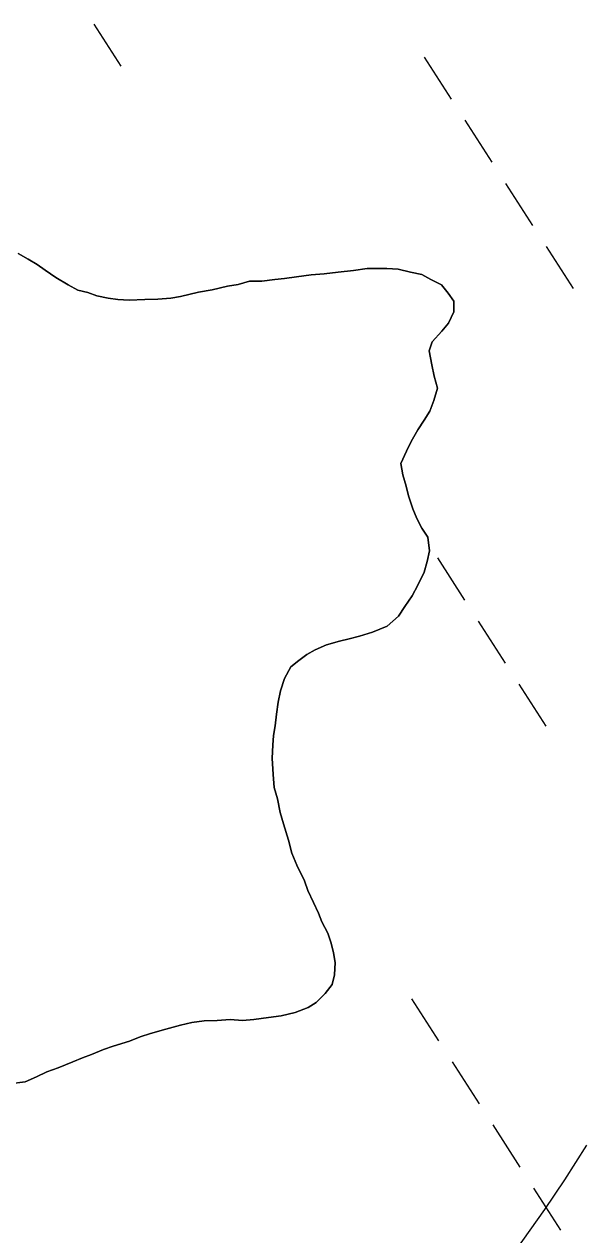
# Model space of a CAD drawing. Extents: x 3937982 to 3958556, y 219448 to 241894.
# Drawn here: x 3947756.9 to 3947936, y 229456.1 to 229843.1 of the extents above; entities that cross this region are included whole.
import ezdxf

# ---------------------------------------------------------------- set-up
doc = ezdxf.new("R2010")
doc.units = 0
for name, color, linetype in [('V-SITE-VEGE', 7, 'Continuous'), ('V-TOPO-SHOR', 7, 'Continuous'), ('V-WETL-SWMP', 7, 'Continuous')]:
    doc.layers.add(name, color=color, linetype=linetype)

msp = doc.modelspace()

# ---------------------------------------------------------------- linework, layer by layer
at = {"layer": 'V-SITE-VEGE'}
msp.add_lwpolyline([(3947911.585, 229447.638), (3947923.241, 229464.116), (3947929.659, 229473.676), (3947936.669, 229484.745)], dxfattribs=at)
at = {"layer": 'V-TOPO-SHOR'}
for points in [[(3947754.942, 229769.825), (3947758.08, 229768.035), (3947760.957, 229766.245), (3947763.574, 229764.451), (3947766.978, 229762.147), (3947770.9, 229759.847), (3947774.038, 229758.059), (3947777.165, 229757.312), (3947780.034, 229756.3), (3947783.682, 229755.557), (3947786.807, 229755.069), (3947790.448, 229754.846), (3947795.384, 229755.155), (3947799.541, 229755.198), (3947803.699, 229755.499), (3947806.814, 229756.052), (3947812.518, 229757.41), (3947816.929, 229758.233), (3947821.856, 229759.323), (3947825.232, 229759.878)], [(3947825.232, 229759.878), (3947828.859, 229760.953), (3947832.758, 229760.994), (3947836.911, 229761.555), (3947840.028, 229761.848), (3947843.922, 229762.405), (3947848.595, 229762.972), (3947852.753, 229763.275), (3947857.166, 229763.841), (3947862.1, 229764.41), (3947866.511, 229764.973), (3947869.63, 229765.006), (3947872.749, 229765.039), (3947876.393, 229764.814), (3947880.3, 229763.814), (3947883.948, 229763.071), (3947886.823, 229761.541), (3947890.221, 229759.755), (3947892.326, 229757.177), (3947894.171, 229754.596), (3947894.206, 229751.217), (3947892.424, 229747.559), (3947890.37, 229744.94), (3947887.286, 229741.53), (3947886.274, 229738.659), (3947887.1, 229734.247), (3947887.917, 229730.616), (3947888.996, 229726.729), (3947887.734, 229722.815), (3947886.471, 229719.424), (3947884.679, 229716.546), (3947882.631, 229713.407), (3947880.589, 229709.747), (3947879.061, 229706.611), (3947877.281, 229702.694), (3947877.836, 229699.06), (3947878.914, 229695.431), (3947879.725, 229692.32), (3947881.066, 229688.175), (3947882.397, 229685.068), (3947883.989, 229681.966), (3947885.838, 229679.125), (3947886.403, 229674.712), (3947885.658, 229671.324), (3947884.65, 229667.935), (3947882.614, 229663.755), (3947880.829, 229660.357), (3947878.525, 229656.954), (3947876.477, 229653.814), (3947872.868, 229650.658), (3947868.209, 229648.79), (3947864.062, 229647.451), (3947860.691, 229646.636), (3947857.58, 229645.825), (3947853.432, 229644.743), (3947849.808, 229643.146), (3947847.225, 229641.561), (3947844.644, 229639.713), (3947842.066, 229637.608), (3947840.022, 229633.948), (3947838.763, 229630.037), (3947838.019, 229626.389), (3947837.54, 229622.486), (3947837.057, 229618.84), (3947836.567, 229615.717), (3947836.34, 229612.596), (3947836.123, 229608.432), (3947836.434, 229603.239), (3947836.737, 229599.081), (3947837.812, 229595.452), (3947838.638, 229591.043), (3947839.715, 229587.414), (3947841.327, 229582.23), (3947842.408, 229578.081), (3947844.008, 229574.2), (3947846.398, 229569.285), (3947847.469, 229566.176), (3947849.326, 229562.295), (3947850.922, 229558.932), (3947851.989, 229556.083), (3947853.846, 229552.463), (3947854.917, 229549.354), (3947855.728, 229546.243), (3947856.279, 229543.13), (3947856.058, 229539.226), (3947855.31, 229536.099), (3947853, 229533.217), (3947850.17, 229530.33), (3947847.587, 229528.743), (3947843.444, 229527.141), (3947839.035, 229526.058), (3947834.882, 229525.494), (3947830.208, 229524.927), (3947826.573, 229524.63), (3947822.672, 229524.851), (3947818.514, 229524.55), (3947814.357, 229524.507), (3947810.461, 229523.948), (3947806.83, 229523.131), (3947802.165, 229521.784), (3947797.239, 229520.436)], [(3947797.239, 229520.436), (3947793.87, 229519.361), (3947790.506, 229518.027), (3947785.322, 229516.416), (3947782.213, 229515.345), (3947778.33, 229513.745), (3947775.481, 229512.676), (3947772.377, 229511.345), (3947767.715, 229509.477), (3947764.091, 229508.142), (3947760.728, 229506.548), (3947757.103, 229504.951), (3947752.169, 229504.382)]]:
    msp.add_lwpolyline(points, dxfattribs=at)
at = {"layer": 'V-WETL-SWMP'}
for p, q in [((3947779.084, 229843.125), (3947787.744, 229829.671)), ((3947884.671, 229832.599), (3947893.331, 229819.145)), ((3947897.661, 229812.418), (3947906.321, 229798.964)), ((3947910.651, 229792.237), (3947919.311, 229778.783)), ((3947758.08, 229768.036), (3947754.942, 229769.824)), ((3947923.641, 229772.057), (3947932.301, 229758.603)), ((3947760.957, 229766.246), (3947758.08, 229768.036)), ((3947763.575, 229764.452), (3947760.957, 229766.246)), ((3947766.978, 229762.147), (3947763.575, 229764.452)), ((3947770.9, 229759.847), (3947766.978, 229762.147)), ((3947836.912, 229761.555), (3947832.758, 229760.993)), ((3947840.028, 229761.847), (3947836.912, 229761.555)), ((3947843.922, 229762.406), (3947840.028, 229761.847)), ((3947848.595, 229762.973), (3947843.922, 229762.406)), ((3947852.752, 229763.275), (3947848.595, 229762.973)), ((3947857.165, 229763.84), (3947852.752, 229763.275)), ((3947862.099, 229764.41), (3947857.165, 229763.84)), ((3947866.512, 229764.974), (3947862.099, 229764.41)), ((3947872.75, 229765.038), (3947866.512, 229764.974)), ((3947876.392, 229764.814), (3947872.75, 229765.038)), ((3947880.301, 229763.814), (3947876.392, 229764.814)), ((3947883.948, 229763.071), (3947880.301, 229763.814)), ((3947886.823, 229761.541), (3947883.948, 229763.071)), ((3947890.221, 229759.755), (3947886.823, 229761.541)), ((3947774.038, 229758.059), (3947770.9, 229759.847)), ((3947777.165, 229757.311), (3947774.038, 229758.059)), ((3947816.929, 229758.234), (3947812.518, 229757.409)), ((3947821.857, 229759.323), (3947816.929, 229758.234)), ((3947825.231, 229759.877), (3947821.857, 229759.323)), ((3947828.859, 229760.954), (3947825.231, 229759.877)), ((3947832.758, 229760.993), (3947828.859, 229760.954)), ((3947892.327, 229757.177), (3947890.221, 229759.755)), ((3947780.035, 229756.3), (3947777.165, 229757.311)), ((3947783.682, 229755.557), (3947780.035, 229756.3)), ((3947786.806, 229755.069), (3947783.682, 229755.557)), ((3947790.448, 229754.846), (3947786.806, 229755.069)), ((3947795.384, 229755.156), (3947790.448, 229754.846)), ((3947799.542, 229755.198), (3947795.384, 229755.156)), ((3947803.699, 229755.5), (3947799.542, 229755.198)), ((3947806.813, 229756.052), (3947803.699, 229755.5)), ((3947812.518, 229757.409), (3947806.813, 229756.052)), ((3947894.172, 229754.596), (3947892.327, 229757.177)), ((3947894.207, 229751.217), (3947894.172, 229754.596)), ((3947892.424, 229747.56), (3947894.207, 229751.217)), ((3947890.371, 229744.939), (3947892.424, 229747.56)), ((3947887.286, 229741.529), (3947890.371, 229744.939)), ((3947886.275, 229738.659), (3947887.286, 229741.529)), ((3947887.1, 229734.248), (3947886.275, 229738.659)), ((3947887.916, 229730.617), (3947887.1, 229734.248)), ((3947888.995, 229726.729), (3947887.916, 229730.617)), ((3947887.735, 229722.816), (3947888.995, 229726.729)), ((3947886.47, 229719.424), (3947887.735, 229722.816)), ((3947884.679, 229716.547), (3947886.47, 229719.424)), ((3947882.631, 229713.406), (3947884.679, 229716.547)), ((3947880.589, 229709.746), (3947882.631, 229713.406)), ((3947879.061, 229706.611), (3947880.589, 229709.746)), ((3947877.281, 229702.694), (3947879.061, 229706.611)), ((3947877.837, 229699.06), (3947877.281, 229702.694)), ((3947878.914, 229695.432), (3947877.837, 229699.06)), ((3947879.725, 229692.321), (3947878.914, 229695.432)), ((3947881.067, 229688.175), (3947879.725, 229692.321)), ((3947882.398, 229685.069), (3947881.067, 229688.175)), ((3947883.989, 229681.966), (3947882.398, 229685.069)), ((3947885.838, 229679.125), (3947883.989, 229681.966)), ((3947886.403, 229674.711), (3947885.838, 229679.125)), ((3947885.657, 229671.324), (3947886.403, 229674.711)), ((3947888.932, 229672.469), (3947897.592, 229659.015)), ((3947884.651, 229667.935), (3947885.657, 229671.324)), ((3947882.614, 229663.755), (3947884.651, 229667.935)), ((3947880.829, 229660.357), (3947882.614, 229663.755)), ((3947878.524, 229656.954), (3947880.829, 229660.357)), ((3947872.868, 229650.658), (3947876.476, 229653.814)), ((3947876.476, 229653.814), (3947878.524, 229656.954)), ((3947868.208, 229648.791), (3947872.868, 229650.658)), ((3947901.922, 229652.288), (3947910.582, 229638.834)), ((3947853.432, 229644.743), (3947857.58, 229645.824)), ((3947857.58, 229645.824), (3947860.691, 229646.636)), ((3947860.691, 229646.636), (3947864.062, 229647.45)), ((3947864.062, 229647.45), (3947868.208, 229648.791)), ((3947844.644, 229639.714), (3947847.225, 229641.56)), ((3947847.225, 229641.56), (3947849.808, 229643.146)), ((3947849.808, 229643.146), (3947853.432, 229644.743)), ((3947840.023, 229633.949), (3947842.066, 229637.609)), ((3947842.066, 229637.609), (3947844.644, 229639.714)), ((3947838.763, 229630.037), (3947840.023, 229633.949)), ((3947838.02, 229626.39), (3947838.763, 229630.037)), ((3947914.912, 229632.107), (3947923.572, 229618.653)), ((3947837.54, 229622.485), (3947838.02, 229626.39)), ((3947837.057, 229618.841), (3947837.54, 229622.485)), ((3947836.568, 229615.717), (3947837.057, 229618.841)), ((3947836.34, 229612.595), (3947836.568, 229615.717)), ((3947836.122, 229608.433), (3947836.34, 229612.595)), ((3947836.435, 229603.238), (3947836.122, 229608.433)), ((3947836.737, 229599.081), (3947836.435, 229603.238)), ((3947837.813, 229595.453), (3947836.737, 229599.081)), ((3947838.638, 229591.042), (3947837.813, 229595.453)), ((3947839.714, 229587.413), (3947838.638, 229591.042)), ((3947841.327, 229582.231), (3947839.714, 229587.413)), ((3947842.408, 229578.082), (3947841.327, 229582.231)), ((3947844.007, 229574.199), (3947842.408, 229578.082)), ((3947846.397, 229569.284), (3947844.007, 229574.199)), ((3947847.468, 229566.176), (3947846.397, 229569.284)), ((3947849.327, 229562.295), (3947847.468, 229566.176)), ((3947850.921, 229558.932), (3947849.327, 229562.295)), ((3947851.989, 229556.083), (3947850.921, 229558.932)), ((3947853.846, 229552.462), (3947851.989, 229556.083)), ((3947854.917, 229549.354), (3947853.846, 229552.462)), ((3947855.728, 229546.243), (3947854.917, 229549.354)), ((3947856.28, 229543.129), (3947855.728, 229546.243)), ((3947856.059, 229539.227), (3947856.28, 229543.129)), ((3947855.311, 229536.1), (3947856.059, 229539.227)), ((3947850.17, 229530.329), (3947853.001, 229533.217)), ((3947853.001, 229533.217), (3947855.311, 229536.1)), ((3947847.587, 229528.743), (3947850.17, 229530.329)), ((3947880.632, 229531.551), (3947889.292, 229518.097)), ((3947830.209, 229524.928), (3947834.882, 229525.495)), ((3947834.882, 229525.495), (3947839.036, 229526.057)), ((3947839.036, 229526.057), (3947843.444, 229527.141)), ((3947843.444, 229527.141), (3947847.587, 229528.743)), ((3947797.24, 229520.435), (3947802.165, 229521.784)), ((3947802.165, 229521.784), (3947806.831, 229523.131)), ((3947806.831, 229523.131), (3947810.462, 229523.948)), ((3947810.462, 229523.948), (3947814.356, 229524.507)), ((3947814.356, 229524.507), (3947818.514, 229524.55)), ((3947818.514, 229524.55), (3947822.671, 229524.852)), ((3947822.671, 229524.852), (3947826.572, 229524.631)), ((3947826.572, 229524.631), (3947830.209, 229524.928)), ((3947785.322, 229516.415), (3947790.505, 229518.027)), ((3947790.505, 229518.027), (3947793.871, 229519.361)), ((3947793.871, 229519.361), (3947797.24, 229520.435)), ((3947775.482, 229512.676), (3947778.331, 229513.745)), ((3947778.331, 229513.745), (3947782.214, 229515.344)), ((3947782.214, 229515.344), (3947785.322, 229516.415)), ((3947767.716, 229509.478), (3947772.376, 229511.345)), ((3947772.376, 229511.345), (3947775.482, 229512.676)), ((3947893.622, 229511.37), (3947902.282, 229497.916)), ((3947757.103, 229504.951), (3947760.727, 229506.548)), ((3947760.727, 229506.548), (3947764.09, 229508.141)), ((3947764.09, 229508.141), (3947767.716, 229509.478)), ((3947752.17, 229504.381), (3947757.103, 229504.951)), ((3947906.612, 229491.19), (3947915.272, 229477.736)), ((3947919.602, 229471.009), (3947928.262, 229457.555))]:
    msp.add_line(p, q, dxfattribs=at)

doc.saveas('drawing.dxf')
